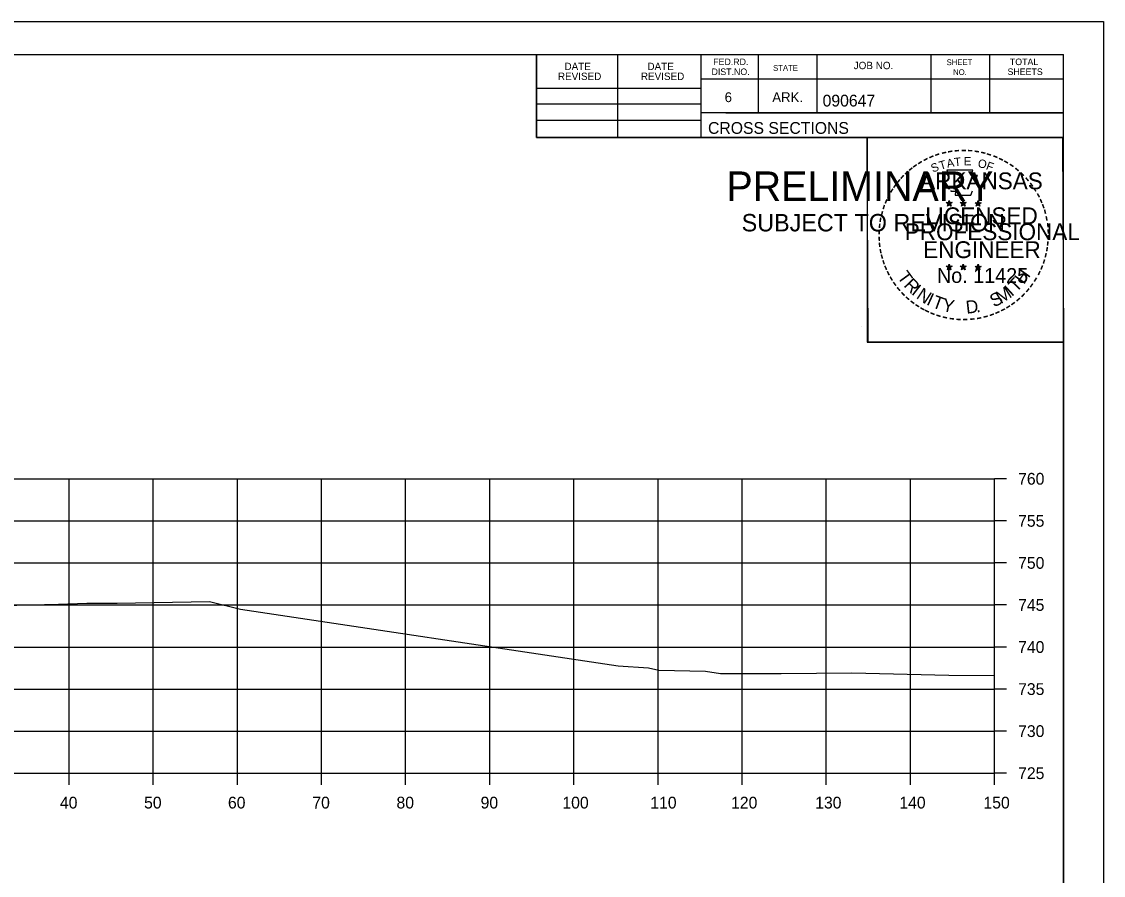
# Model space of a CAD drawing. Extents: x 1202951 to 1376887, y 378065 to 728038.
# Drawn here: x 1374319.3 to 1374447.9, y 378445.1 to 378546.6 of the extents above; entities that cross this region are included whole.
import ezdxf

# ---------------------------------------------------------------- set-up
doc = ezdxf.new("R2010")
doc.units = 0
for name, color, linetype in [('R_Axis', 7, 'Continuous'), ('R_Axis Annot', 7, 'Continuous'), ('R_Exist Surface', 7, 'Continuous'), ('R_Grid', 7, 'Continuous'), ('R_No Plot', 7, 'Continuous')]:
    doc.layers.add(name, color=color, linetype=linetype)

msp = doc.modelspace()

# ---------------------------------------------------------------- linework, layer by layer
at = {"layer": 'R_Axis'}
for p, q in [((1374434.98, 378457.25), (1374434.98, 378492.25)), ((1374436.38, 378492.25), (1374434.98, 378492.25)), ((1374436.38, 378487.25), (1374434.98, 378487.25)), ((1374436.38, 378482.25), (1374434.98, 378482.25)), ((1374436.38, 378477.25), (1374434.98, 378477.25)), ((1374436.38, 378472.25), (1374434.98, 378472.25)), ((1374436.38, 378467.25), (1374434.98, 378467.25)), ((1374436.38, 378462.25), (1374434.98, 378462.25)), ((1374134.98, 378457.25), (1374434.98, 378457.25)), ((1374324.98, 378455.85), (1374324.98, 378457.25)), ((1374334.98, 378455.85), (1374334.98, 378457.25)), ((1374344.98, 378455.85), (1374344.98, 378457.25)), ((1374354.98, 378455.85), (1374354.98, 378457.25)), ((1374364.98, 378455.85), (1374364.98, 378457.25)), ((1374374.98, 378455.85), (1374374.98, 378457.25)), ((1374384.98, 378455.85), (1374384.98, 378457.25)), ((1374394.98, 378455.85), (1374394.98, 378457.25)), ((1374404.98, 378455.85), (1374404.98, 378457.25)), ((1374414.98, 378455.85), (1374414.98, 378457.25)), ((1374424.98, 378455.85), (1374424.98, 378457.25)), ((1374434.98, 378455.85), (1374434.98, 378457.25)), ((1374436.38, 378457.25), (1374434.98, 378457.25))]:
    msp.add_line(p, q, dxfattribs=at)
at = {"layer": 'R_Exist Surface'}
msp.add_lwpolyline([(1374313.77, 378477.1), (1374323.72, 378477.35), (1374327.08, 378477.45), (1374330.69, 378477.46), (1374341.65, 378477.65), (1374345.35, 378476.76), (1374390.25, 378470.02), (1374393.86, 378469.79), (1374395.07, 378469.5), (1374400.62, 378469.38), (1374402.39, 378469.11), (1374409.61, 378469.12), (1374418, 378469.18), (1374429.53, 378468.9), (1374434.98, 378468.85)], dxfattribs=at)
at = {"layer": 'R_Grid'}
for p, q in [((1374134.98, 378492.25), (1374434.98, 378492.25)), ((1374324.98, 378457.25), (1374324.98, 378492.25)), ((1374334.98, 378457.25), (1374334.98, 378492.25)), ((1374344.98, 378457.25), (1374344.98, 378492.25)), ((1374354.98, 378457.25), (1374354.98, 378492.25)), ((1374364.98, 378457.25), (1374364.98, 378492.25)), ((1374374.98, 378457.25), (1374374.98, 378492.25)), ((1374384.98, 378457.25), (1374384.98, 378492.25)), ((1374394.98, 378457.25), (1374394.98, 378492.25)), ((1374404.98, 378457.25), (1374404.98, 378492.25)), ((1374414.98, 378457.25), (1374414.98, 378492.25)), ((1374424.98, 378457.25), (1374424.98, 378492.25)), ((1374434.98, 378457.25), (1374434.98, 378492.25)), ((1374134.98, 378487.25), (1374434.98, 378487.25)), ((1374134.98, 378482.25), (1374434.98, 378482.25)), ((1374134.98, 378477.25), (1374434.98, 378477.25)), ((1374134.98, 378472.25), (1374434.98, 378472.25)), ((1374134.98, 378467.25), (1374434.98, 378467.25)), ((1374134.98, 378462.25), (1374434.98, 378462.25)), ((1374134.98, 378457.25), (1374434.98, 378457.25))]:
    msp.add_line(p, q, dxfattribs=at)
at = {"layer": 'R_No Plot'}
for p, q in [((1374114.58, 378546.6), (1374447.91, 378546.6)), ((1374126.98, 378542.71), (1374443.16, 378542.71)), ((1374380.52, 378532.83), (1374380.52, 378542.71)), ((1374390.2, 378532.83), (1374390.2, 378542.71)), ((1374400.06, 378542.71), (1374400.06, 378532.83)), ((1374406.9, 378542.71), (1374406.9, 378535.77)), ((1374413.84, 378542.71), (1374413.84, 378535.77)), ((1374427.42, 378542.71), (1374427.42, 378535.77)), ((1374434.36, 378542.71), (1374434.36, 378535.77)), ((1374443.16, 378337.25), (1374443.16, 378542.71)), ((1374443.16, 378539.77), (1374400.06, 378539.77)), ((1374443.16, 378539.79), (1374443.16, 378539.79)), ((1374380.52, 378538.69), (1374400.06, 378538.69)), ((1374380.52, 378536.83), (1374400.06, 378536.83)), ((1374443.16, 378535.77), (1374400.06, 378535.77)), ((1374403.02, 378535.77), (1374443.16, 378535.77)), ((1374380.52, 378534.89), (1374400.06, 378534.89)), ((1374443.16, 378532.83), (1374380.52, 378532.83)), ((1374429.24, 378525.08), (1374429.59, 378524.97)), ((1374429.24, 378525.08), (1374429.5, 378525.04)), ((1374429.24, 378525.08), (1374429.48, 378524.96)), ((1374429.38, 378524.67), (1374429.59, 378524.97)), ((1374429.38, 378524.67), (1374429.5, 378524.92)), ((1374429.38, 378524.67), (1374429.59, 378524.89)), ((1374429.59, 378525.34), (1374429.55, 378525.08)), ((1374429.59, 378524.97), (1374429.59, 378525.34)), ((1374429.59, 378525.34), (1374429.64, 378525.09)), ((1374429.94, 378525.08), (1374429.59, 378524.97)), ((1374429.81, 378524.67), (1374429.59, 378524.97)), ((1374429.81, 378524.67), (1374429.59, 378524.89)), ((1374429.94, 378525.08), (1374429.65, 378525.03)), ((1374429.81, 378524.67), (1374429.67, 378524.96)), ((1374429.94, 378525.08), (1374429.74, 378524.98)), ((1374430.91, 378525.08), (1374431.26, 378524.97)), ((1374430.91, 378525.08), (1374431.17, 378525.04)), ((1374430.91, 378525.08), (1374431.15, 378524.96)), ((1374431.05, 378524.67), (1374431.26, 378524.97)), ((1374431.05, 378524.67), (1374431.17, 378524.92)), ((1374431.05, 378524.67), (1374431.26, 378524.89)), ((1374431.26, 378525.34), (1374431.22, 378525.08)), ((1374431.26, 378524.97), (1374431.26, 378525.34)), ((1374431.26, 378525.34), (1374431.31, 378525.09)), ((1374431.61, 378525.08), (1374431.26, 378524.97)), ((1374431.48, 378524.67), (1374431.26, 378524.97)), ((1374431.48, 378524.67), (1374431.26, 378524.89)), ((1374431.61, 378525.08), (1374431.32, 378525.03)), ((1374431.48, 378524.67), (1374431.34, 378524.96)), ((1374431.61, 378525.08), (1374431.41, 378524.98)), ((1374432.68, 378525.07), (1374433.03, 378524.96)), ((1374432.68, 378525.07), (1374432.93, 378525.02)), ((1374432.68, 378525.07), (1374432.92, 378524.95)), ((1374432.81, 378524.66), (1374433.03, 378524.96)), ((1374432.81, 378524.66), (1374432.94, 378524.91)), ((1374432.81, 378524.66), (1374433.03, 378524.88)), ((1374433.03, 378525.32), (1374432.99, 378525.07)), ((1374433.03, 378524.96), (1374433.03, 378525.32)), ((1374433.03, 378525.32), (1374433.08, 378525.07)), ((1374433.37, 378525.07), (1374433.03, 378524.96)), ((1374433.24, 378524.66), (1374433.03, 378524.96)), ((1374433.24, 378524.66), (1374433.03, 378524.88)), ((1374433.37, 378525.07), (1374433.09, 378525.02)), ((1374433.24, 378524.66), (1374433.1, 378524.95)), ((1374433.37, 378525.07), (1374433.17, 378524.97)), ((1374429.24, 378517.51), (1374429.59, 378517.4)), ((1374429.24, 378517.51), (1374429.49, 378517.46)), ((1374429.24, 378517.51), (1374429.48, 378517.39)), ((1374429.37, 378517.1), (1374429.59, 378517.4)), ((1374429.37, 378517.1), (1374429.5, 378517.34)), ((1374429.37, 378517.1), (1374429.59, 378517.32)), ((1374429.59, 378517.76), (1374429.55, 378517.51)), ((1374429.59, 378517.4), (1374429.59, 378517.76)), ((1374429.59, 378517.76), (1374429.64, 378517.51)), ((1374429.94, 378517.51), (1374429.59, 378517.4)), ((1374429.8, 378517.1), (1374429.59, 378517.4)), ((1374429.8, 378517.1), (1374429.59, 378517.31)), ((1374429.94, 378517.51), (1374429.65, 378517.46)), ((1374429.8, 378517.1), (1374429.67, 378517.39)), ((1374429.94, 378517.51), (1374429.73, 378517.41)), ((1374430.91, 378517.51), (1374431.26, 378517.4)), ((1374430.91, 378517.51), (1374431.16, 378517.46)), ((1374430.91, 378517.51), (1374431.15, 378517.39)), ((1374431.04, 378517.1), (1374431.26, 378517.4)), ((1374431.04, 378517.1), (1374431.17, 378517.34)), ((1374431.04, 378517.1), (1374431.26, 378517.32)), ((1374431.26, 378517.76), (1374431.22, 378517.51)), ((1374431.26, 378517.4), (1374431.26, 378517.76)), ((1374431.26, 378517.76), (1374431.31, 378517.51)), ((1374431.61, 378517.51), (1374431.26, 378517.4)), ((1374431.47, 378517.1), (1374431.26, 378517.4)), ((1374431.47, 378517.1), (1374431.26, 378517.31)), ((1374431.61, 378517.51), (1374431.32, 378517.46)), ((1374431.47, 378517.1), (1374431.33, 378517.39)), ((1374431.61, 378517.51), (1374431.4, 378517.41)), ((1374432.68, 378517.5), (1374433.03, 378517.39)), ((1374432.68, 378517.5), (1374432.93, 378517.45)), ((1374432.68, 378517.5), (1374432.91, 378517.38)), ((1374432.81, 378517.09), (1374433.03, 378517.39)), ((1374432.81, 378517.09), (1374432.94, 378517.33)), ((1374432.81, 378517.09), (1374433.02, 378517.31)), ((1374433.03, 378517.75), (1374432.98, 378517.5)), ((1374433.24, 378517.09), (1374433.02, 378517.3)), ((1374433.03, 378517.39), (1374433.03, 378517.75)), ((1374433.03, 378517.75), (1374433.07, 378517.5)), ((1374433.37, 378517.5), (1374433.03, 378517.39)), ((1374433.24, 378517.09), (1374433.03, 378517.39)), ((1374433.37, 378517.5), (1374433.09, 378517.45)), ((1374433.24, 378517.09), (1374433.1, 378517.38)), ((1374433.37, 378517.5), (1374433.17, 378517.4)), ((1374419.19, 378510.37), (1374419.19, 378510.37))]:
    msp.add_line(p, q, dxfattribs=at)
for points in [[(1374114.57, 378546.6), (1374447.91, 378546.6), (1374447.91, 378333.26), (1374114.57, 378333.26)], [(1374360.9, 378542.71), (1374380.52, 378542.71), (1374380.52, 378532.83), (1374396.63, 378532.83), (1374419.83, 378532.83), (1374419.83, 378508.49), (1374443.16, 378508.49), (1374443.16, 378337.25), (1374126.98, 378337.25), (1374126.98, 378542.71)], [(1374419.83, 378532.83), (1374443.04, 378532.83), (1374443.16, 378508.49), (1374419.95, 378508.49)]]:
    msp.add_lwpolyline(points, close=True, dxfattribs=at)
for points in [[(1374429.29, 378528.96), (1374429.55, 378528.13)], [(1374432.8, 378528.04), (1374432.94, 378528.32), (1374432.25, 378528.3), (1374432.4, 378528.96), (1374429.29, 378528.96)], [(1374429.78, 378526.54), (1374429.78, 378526.45), (1374430.34, 378526.43), (1374430.29, 378525.96), (1374432.16, 378525.96), (1374432.36, 378526.49)], [(1374429.59, 378525.34), (1374429.81, 378524.67), (1374429.24, 378525.08), (1374429.94, 378525.08), (1374429.38, 378524.67), (1374429.59, 378525.34)], [(1374431.26, 378525.34), (1374431.48, 378524.67), (1374430.91, 378525.08), (1374431.61, 378525.08), (1374431.05, 378524.67), (1374431.26, 378525.34)], [(1374433.03, 378525.32), (1374433.24, 378524.66), (1374432.68, 378525.07), (1374433.37, 378525.07), (1374432.81, 378524.66), (1374433.03, 378525.32)], [(1374429.59, 378517.76), (1374429.8, 378517.1), (1374429.24, 378517.51), (1374429.94, 378517.51), (1374429.37, 378517.1), (1374429.59, 378517.76)], [(1374431.26, 378517.76), (1374431.47, 378517.1), (1374430.91, 378517.51), (1374431.61, 378517.51), (1374431.04, 378517.1), (1374431.26, 378517.76)], [(1374433.03, 378517.75), (1374433.24, 378517.09), (1374432.68, 378517.5), (1374433.37, 378517.5), (1374432.81, 378517.09), (1374433.03, 378517.75)]]:
    msp.add_lwpolyline(points, dxfattribs=at)
for centre, radius in [((1374429.59, 378524.97), 0.172), ((1374429.59, 378524.97), 0.145), ((1374429.59, 378524.97), 0.116), ((1374429.59, 378524.97), 0.0991), ((1374429.59, 378524.97), 0.0747), ((1374429.59, 378524.97), 0.0495), ((1374429.59, 378524.97), 0.0296), ((1374431.26, 378524.97), 0.172), ((1374431.26, 378524.97), 0.145), ((1374431.26, 378524.97), 0.116), ((1374431.26, 378524.97), 0.0991), ((1374431.26, 378524.97), 0.0747), ((1374431.26, 378524.97), 0.0495), ((1374431.26, 378524.97), 0.0296), ((1374433.03, 378524.96), 0.172), ((1374433.03, 378524.96), 0.145), ((1374433.03, 378524.96), 0.116), ((1374433.03, 378524.96), 0.0991), ((1374433.03, 378524.96), 0.0747), ((1374433.03, 378524.96), 0.0495), ((1374433.03, 378524.96), 0.0296), ((1374429.59, 378517.4), 0.172), ((1374429.59, 378517.4), 0.145), ((1374429.59, 378517.4), 0.116), ((1374429.59, 378517.4), 0.0991), ((1374429.59, 378517.4), 0.0747), ((1374429.59, 378517.4), 0.0495), ((1374429.59, 378517.4), 0.0296), ((1374431.26, 378517.4), 0.172), ((1374431.26, 378517.4), 0.145), ((1374431.26, 378517.4), 0.116), ((1374431.26, 378517.4), 0.0991), ((1374431.26, 378517.4), 0.0747), ((1374431.26, 378517.4), 0.0495), ((1374431.26, 378517.4), 0.0296), ((1374433.02, 378517.39), 0.172), ((1374433.02, 378517.39), 0.145), ((1374433.02, 378517.39), 0.116), ((1374433.02, 378517.39), 0.0991), ((1374433.02, 378517.39), 0.0747), ((1374433.02, 378517.39), 0.0495), ((1374433.02, 378517.39), 0.0296)]:
    msp.add_circle(centre, radius, dxfattribs=at)

# ---------------------------------------------------------------- texts
at = {"layer": 'R_Axis Annot'}
for s, p in [('760', (1374437.78, 378491.55)), ('755', (1374437.78, 378486.55)), ('750', (1374437.78, 378481.55)), ('745', (1374437.78, 378476.55)), ('740', (1374437.78, 378471.55)), ('735', (1374437.78, 378466.55)), ('730', (1374437.78, 378461.55)), ('725', (1374437.78, 378456.55)), ('40', (1374323.89, 378453.05)), ('50', (1374333.89, 378453.05)), ('60', (1374343.86, 378453.05)), ('70', (1374353.89, 378453.05)), ('80', (1374363.89, 378453.05)), ('90', (1374373.89, 378453.05)), ('100', (1374383.61, 378453.05)), ('110', (1374394.06, 378453.05)), ('120', (1374403.66, 378453.05)), ('130', (1374413.66, 378453.05)), ('140', (1374423.66, 378453.05)), ('150', (1374433.66, 378453.05))]:
    msp.add_text(s, height=1.4, dxfattribs=at).set_placement(p)
at = {"layer": 'R_No Plot'}
for s, height, rotation, p in [('DATE', 0.879, 360, (1374383.86, 378540.84)), ('DATE', 0.879, 360, (1374393.72, 378540.84)), ('FED.RD.', 0.782, 360, (1374401.54, 378541.43)), ('STATE', 0.684, 360, (1374408.66, 378540.75)), ('JOB NO.', 0.879, 360, (1374418.24, 378540.95)), ('SHEET', 0.684, 360, (1374429.28, 378541.43)), ('TOTAL', 0.782, 360, (1374436.8, 378541.43)), ('REVISED', 0.879, 360, (1374383.08, 378539.66)), ('REVISED', 0.879, 360, (1374392.94, 378539.66)), ('DIST.NO.', 0.782, 360, (1374401.34, 378540.25)), ('NO.', 0.684, 360, (1374430.06, 378540.25)), ('SHEETS', 0.782, 360, (1374436.52, 378540.25)), ('6', 1.17, 360, (1374402.9, 378537.03)), ('ARK.', 1.172, 360, (1374408.56, 378537.03)), ('090647', 1.4, 360, (1374414.54, 378536.51)), ('CROSS SECTIONS', 1.4, 360, (1374400.92, 378533.26)), ('-', 1.6, 13.6301, (1374428.78, 378530.33)), ('-', 1.6, 10.2193, (1374429.46, 378530.49)), ('-', 1.6, 5.8968, (1374430.19, 378530.6)), ('-', 1.6, 0.1862, (1374430.96, 378530.67)), ('-', 1.6, 357.743, (1374431.69, 378530.66)), ('-', 1.6, 352.1617, (1374432.43, 378530.6)), ('-', 1.6, 347.2049, (1374433.15, 378530.49)), ('-', 1.6, 34.0636, (1374426.17, 378529.13)), ('-', 1.6, 28.7918, (1374426.77, 378529.5)), ('-', 1.6, 24.3072, (1374427.4, 378529.82)), ('-', 1.6, 19.1761, (1374428.03, 378530.09)), ('T', 1, 16.4036, (1374428.55, 378528.97)), ('A', 1, 11.2132, (1374429.38, 378529.22)), ('T', 1, 6.0228, (1374430.23, 378529.39)), ('E', 1, 0.8323, (1374431.33, 378529.5)), ('O', 1, 350.4515, (1374432.94, 378529.29)), ('F', 1, 340.0707, (1374433.89, 378529.06)), ('-', 1.6, 342.3362, (1374433.78, 378530.33)), ('-', 1.6, 337.8551, (1374434.52, 378530.11)), ('-', 1.6, 334.1211, (1374435.15, 378529.84)), ('-', 1.6, 329.6409, (1374435.73, 378529.56)), ('PRELIMINARY', 3.5, 360, (1374403.11, 378525.29)), ('-', 1.6, 42.9622, (1374424.68, 378527.94)), ('-', 1.6, 38.9507, (1374425.12, 378528.36)), ('-', 1.6, 36.2317, (1374425.59, 378528.74)), ('ARKANSAS', 2, 360, (1374426.14, 378526.67)), ('S', 1, 21.594, (1374427.64, 378528.64)), ('-', 1.6, 325.8627, (1374436.37, 378529.2)), ('-', 1.6, 320.5297, (1374436.98, 378528.77)), ('-', 1.6, 315.5786, (1374437.58, 378528.28)), ('-', 1.6, 54.2325, (1374423.42, 378526.41)), ('-', 1.6, 50.6142, (1374423.83, 378526.98)), ('-', 1.6, 48.423, (1374424.23, 378527.46)), ('-', 1.6, 309.8797, (1374438.15, 378527.73)), ('-', 1.6, 306.6522, (1374438.67, 378527.13)), ('DWB', 0.01, 360, (1374403.86, 378527.14)), ('-', 1.6, 62.8713, (1374422.78, 378525.27)), ('-', 1.6, 58.0706, (1374423.09, 378525.88)), ('-', 1.4, 303.6753, (1374439.16, 378526.56)), ('-', 1.6, 299.6684, (1374439.48, 378525.95)), ('-', 1.6, 72.3945, (1374422.3, 378524.03)), ('-', 1.6, 67.7743, (1374422.52, 378524.66)), ('DWB', 0.01, 360, (1374429.58, 378524.97)), ('DWB', 0.01, 360, (1374431.25, 378524.97)), ('DWB', 0.01, 360, (1374433.02, 378524.95)), ('-', 1.6, 294.6628, (1374439.8, 378525.34)), ('-', 1.6, 290.5728, (1374440.06, 378524.77)), ('SUBJECT TO REVISION', 2.0751, 360, (1374404.92, 378521.66)), ('-', 1.6, 75.461, (1374422.11, 378523.31)), ('LICENSED', 2, 360, (1374426.74, 378522.52)), ('-', 1.6, 285.1233, (1374440.29, 378524.19)), ('-', 1.6, 280.5493, (1374440.49, 378523.44)), ('-', 1.6, 85.1863, (1374421.9, 378521.91)), ('-', 1.6, 81.2013, (1374421.97, 378522.6)), ('PROFESSIONAL', 2, 360, (1374424.31, 378520.62)), ('-', 1.6, 276.5962, (1374440.66, 378522.68)), ('-', 1.6, 94.1959, (1374421.91, 378520.48)), ('-', 1.6, 89.0622, (1374421.87, 378521.21)), ('-', 1.6, 274.3301, (1374440.72, 378521.95)), ('-', 1.6, 269.9407, (1374440.75, 378521.32)), ('-', 1.6, 98.9479, (1374421.98, 378519.82)), ('-', 1.6, 101.7149, (1374422.11, 378519.08)), ('ENGINEER', 2, 360, (1374426.5, 378518.49)), ('-', 1.6, 260.9953, (1374440.66, 378520)), ('-', 1.6, 263.5172, (1374440.73, 378520.66)), ('-', 1.6, 105.4578, (1374422.28, 378518.49)), ('-', 1.6, 109.0874, (1374422.49, 378517.86)), ('-', 1.6, 252.8681, (1374440.37, 378518.6)), ('-', 1.6, 255.7626, (1374440.55, 378519.32)), ('-', 1.6, 114.0643, (1374422.75, 378517.26)), ('T', 1.54, 306.0406, (1374423.35, 378516.24)), ('No. 11425', 1.757, 360, (1374428.13, 378515.54)), ('DWB', 0.01, 360, (1374429.58, 378517.39)), ('DWB', 0.01, 360, (1374431.25, 378517.39)), ('DWB', 0.01, 360, (1374433.01, 378517.38)), ('H', 1.54, 54.6088, (1374438.47, 378515.27)), ('-', 1.6, 244.6197, (1374439.88, 378517.3)), ('-', 1.6, 247.8887, (1374440.15, 378517.93)), ('-', 1.6, 115.7289, (1374423.05, 378516.64)), ('-', 1.6, 120.4471, (1374423.41, 378516.06)), ('R', 1.54, 314.005, (1374424.11, 378515.19)), ('T', 1.54, 46.6444, (1374437.58, 378514.33)), ('-', 1.6, 239.0712, (1374439.49, 378516.55)), ('-', 1.6, 125.8934, (1374423.81, 378515.5)), ('-', 1.6, 130.7181, (1374424.27, 378514.94)), ('-', 1.6, 134.2238, (1374424.79, 378514.4)), ('I', 1.54, 321.9694, (1374425.01, 378514.26)), ('N', 1.54, 326.5002, (1374425.58, 378513.78)), ('S', 1.54, 26.9312, (1374434.9, 378512.6)), ('M', 1.54, 32.6563, (1374435.73, 378513)), ('I', 1.54, 42.1136, (1374437.02, 378513.85)), ('-', 1.6, 231.2538, (1374438.66, 378515.33)), ('-', 1.6, 233.8452, (1374439.09, 378515.9)), ('-', 1.6, 138.9338, (1374425.31, 378513.94)), ('-', 1.6, 144.6463, (1374425.87, 378513.53)), ('I', 1.54, 335.3603, (1374426.79, 378513)), ('T', 1.54, 339.8912, (1374427.45, 378512.67)), ('Y', 1.54, 347.8556, (1374428.67, 378512.23)), ('D', 1.54, 6.3969, (1374431.65, 378511.87)), ('-', 1.6, 215.7363, (1374437.11, 378513.79)), ('-', 1.6, 221.0851, (1374437.66, 378514.26)), ('-', 1.6, 225.7653, (1374438.18, 378514.77)), ('-', 1.6, 148.0898, (1374426.43, 378513.16)), ('-', 1.6, 151.5704, (1374427.01, 378512.83)), ('-', 1.6, 154.6002, (1374427.53, 378512.59)), ('-', 1.6, 158.5612, (1374428.16, 378512.33)), ('.', 1.54, 13.7642, (1374432.84, 378511.99)), ('-', 1.6, 200.7184, (1374434.77, 378512.46)), ('-', 1.6, 204.2516, (1374435.39, 378512.73)), ('-', 1.6, 207.3568, (1374436.02, 378513.05)), ('-', 1.6, 212.2491, (1374436.57, 378513.4)), ('-', 1.6, 162.7983, (1374428.84, 378512.12)), ('-', 1.6, 167.5555, (1374429.56, 378511.96)), ('-', 1.6, 173.1155, (1374430.33, 378511.85)), ('-', 1.6, 176.5183, (1374431.08, 378511.79)), ('-', 1.6, 181.5918, (1374431.82, 378511.81)), ('-', 1.6, 185.8167, (1374432.63, 378511.89)), ('-', 1.6, 191.2858, (1374433.37, 378512.02)), ('-', 1.6, 195.4743, (1374434.1, 378512.22))]:
    msp.add_text(s, height=height, rotation=rotation, dxfattribs=at).set_placement(p)

doc.saveas('drawing.dxf')
